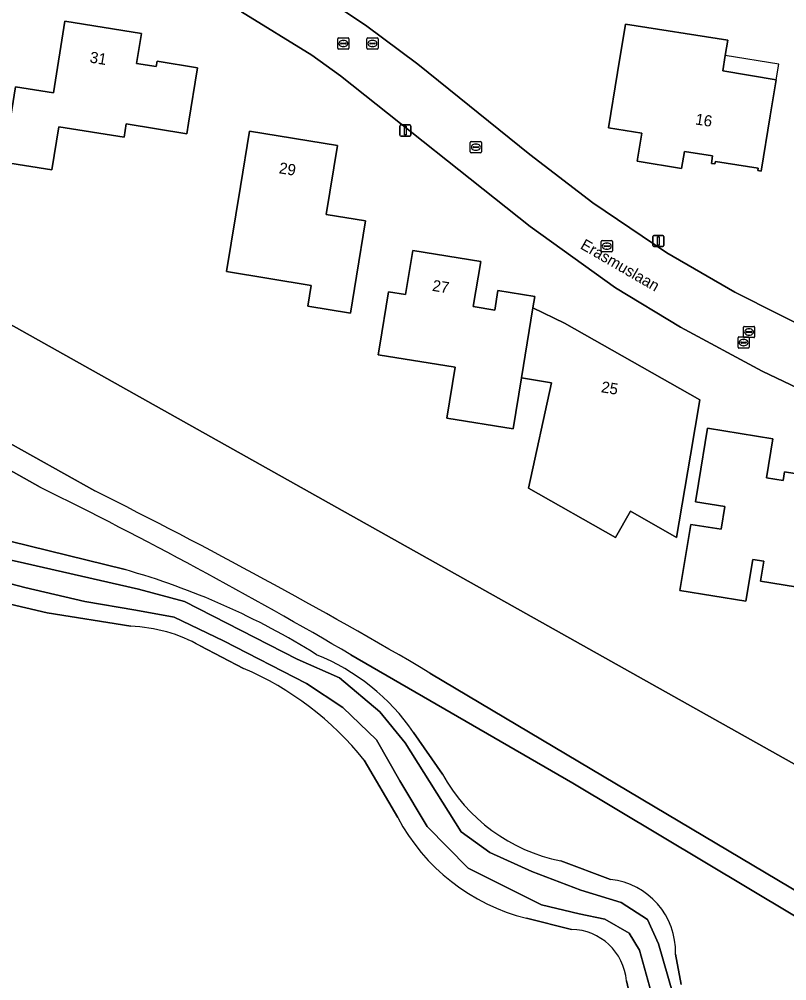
# Model space of a CAD drawing. Extents: x 163266 to 164362, y 381528 to 382286.
# Drawn here: x 163337.1 to 163405.5, y 381618 to 381703.7 of the extents above; entities that cross this region are included whole.
import ezdxf

# ---------------------------------------------------------------- set-up
doc = ezdxf.new("R2010")
doc.units = 0
for name, color, linetype in [('IMGEO_Erf', 7, 'Continuous'), ('IMGEO_Groenvoorziening', 7, 'Continuous'), ('IMGEO_Kolk', 7, 'Continuous'), ('IMGEO_Lichtmast', 7, 'Continuous'), ('IMGEO_Loofbos', 7, 'Continuous'), ('IMGEO_Oever', 7, 'Continuous'), ('IMGEO_Openbare_ruimte_label', 7, 'Continuous'), ('IMGEO_Pand', 7, 'Continuous'), ('IMGEO_Pand_nummerreeks', 7, 'Continuous'), ('IMGEO_Pand_overbouw', 7, 'Continuous'), ('IMGEO_Rijbaan_lokaal_open', 7, 'Continuous'), ('IMGEO_Rioolput', 7, 'Continuous'), ('IMGEO_Voetpad_halfverhard', 7, 'Continuous'), ('IMGEO_Waterloop', 7, 'Continuous')]:
    doc.layers.add(name, color=color, linetype=linetype)

msp = doc.modelspace()

# ---------------------------------------------------------------- linework, layer by layer
at = {"layer": 'IMGEO_Erf'}
for points in [[(163365.756, 381698.629), (163363.185, 381700.457), (163356.936, 381704.332), (163350.46, 381707.4), (163339.976, 381711.167), (163336.032, 381712.46), (163335.527, 381709.472), (163330.491, 381679.719), (163413.518, 381633.213), (163417.487, 381666.326), (163408.435, 381669.883), (163403.317, 381672.32), (163396.047, 381676.226), (163390.269, 381679.724), (163382.665, 381685.191)], [(163346.644, 381694.336), (163346.452, 381693.159), (163340.641, 381694.078), (163340.034, 381690.231), (163335.71, 381690.914), (163336.775, 381697.648), (163340.157, 381697.114), (163341.166, 381703.491), (163347.997, 381702.38), (163347.565, 381699.723), (163349.325, 381699.437), (163349.403, 381699.914), (163353.01, 381699.327), (163352.208, 381694.393), (163352.055, 381693.456)], [(163404.052, 381695.062), (163403.239, 381690.128), (163402.933, 381690.177), (163402.968, 381690.395), (163399.155, 381690.993), (163399.12, 381690.775), (163398.804, 381690.824), (163398.91, 381691.496), (163396.41, 381691.888), (163396.151, 381690.375), (163392.195, 381691.019), (163392.599, 381693.497), (163389.642, 381693.981), (163390.449, 381698.916), (163391.151, 381703.208), (163400.265, 381701.788), (163400.042, 381700.436), (163399.814, 381699.055), (163404.58, 381698.27)], [(163356.825, 381688.754), (163357.627, 381693.689), (163365.48, 381692.412), (163364.482, 381686.277), (163367.969, 381685.71), (163367.167, 381680.776), (163366.63, 381677.477), (163362.839, 381678.094), (163363.141, 381679.945), (163355.592, 381681.173)], [(163372.194, 381683.069), (163378.24, 381682.086), (163377.585, 381678.061), (163379.493, 381677.751), (163379.776, 381679.491), (163383.058, 381678.957), (163382.897, 381677.96), (163385.718, 381676.59), (163397.763, 381669.745), (163396.932, 381664.815), (163395.696, 381657.489), (163391.587, 381659.824), (163390.253, 381657.476), (163382.512, 381661.875), (163384.558, 381671.265), (163381.875, 381671.701), (163381.133, 381667.162), (163375.217, 381668.124), (163375.959, 381672.664), (163369.117, 381673.777), (163369.225, 381674.44), (163370.027, 381679.375), (163371.552, 381679.127)], [(163398.443, 381667.228), (163404.288, 381666.278), (163403.724, 381662.807), (163405.195, 381662.568), (163405.322, 381663.35), (163411.028, 381662.422), (163410.226, 381657.488), (163409.428, 381652.586), (163403.19, 381653.601), (163403.479, 381655.377), (163402.49, 381655.538), (163401.884, 381651.81), (163396, 381652.767), (163396.959, 381658.661), (163399.667, 381658.22), (163399.997, 381660.25), (163397.377, 381660.676), (163397.64, 381662.293)]]:
    msp.add_lwpolyline(points, close=True, dxfattribs=at)
msp.add_lwpolyline([(163362.159, 381707.029), (163367.988, 381703.121), (163372.635, 381699.671), (163382.632, 381691.621), (163388.244, 381687.318), (163394.839, 381682.863), (163400.907, 381679.343), (163408.849, 381675.346), (163417.211, 381671.729), (163424.267, 381669.269), (163427.133, 381684.771), (163440.874, 381701.897), (163439.197, 381704.593)], dxfattribs=at)
at = {"layer": 'IMGEO_Groenvoorziening'}
for points in [[(163436.867, 381653.511), (163434.459, 381661.492), (163434.132, 381661.576), (163425.073, 381663.899), (163418.018, 381666.117), (163417.487, 381666.326), (163413.518, 381633.213), (163330.491, 381679.719), (163330.491, 381679.717), (163309.778, 381684.922), (163308.444, 381681.187), (163327.231, 381670.924), (163343.841, 381661.648)], [(163373.718, 381645.415), (163411.368, 381623.007)]]:
    msp.add_lwpolyline(points, dxfattribs=at)
msp.add_arc((163123.26, 381220.055), 493.62, 59.50979, 63.45729, dxfattribs=at)
at = {"layer": 'IMGEO_Kolk'}
for p, q in [((163365.501, 381701.074), (163365.501, 381701.926)), ((163365.576, 381702), (163366.428, 381702)), ((163365.76, 381701.494), (163365.76, 381701.506)), ((163366.198, 381701.457), (163365.8, 381701.457)), ((163365.803, 381701.543), (163366.201, 381701.543)), ((163365.989, 381701.78), (163366.014, 381701.78)), ((163366.244, 381701.506), (163366.244, 381701.494)), ((163366.502, 381701.926), (163366.502, 381701.074)), ((163366.428, 381701), (163365.576, 381701)), ((163366.012, 381701.22), (163365.987, 381701.22)), ((163377.386, 381692.764), (163378.238, 381692.764)), ((163377.311, 381691.838), (163377.311, 381692.69)), ((163377.57, 381692.258), (163377.57, 381692.27)), ((163378.008, 381692.221), (163377.61, 381692.221)), ((163377.613, 381692.307), (163378.011, 381692.307)), ((163377.822, 381691.984), (163377.797, 381691.984)), ((163377.799, 381692.544), (163377.824, 381692.544)), ((163378.054, 381692.27), (163378.054, 381692.258)), ((163378.312, 381692.69), (163378.312, 381691.838)), ((163378.238, 381691.764), (163377.386, 381691.764)), ((163388.979, 381683.02), (163388.979, 381683.872)), ((163389.054, 381683.946), (163389.906, 381683.946)), ((163389.238, 381683.44), (163389.238, 381683.452)), ((163389.676, 381683.403), (163389.278, 381683.403)), ((163389.281, 381683.489), (163389.679, 381683.489)), ((163389.467, 381683.726), (163389.492, 381683.726)), ((163389.722, 381683.452), (163389.722, 381683.44)), ((163389.98, 381683.872), (163389.98, 381683.02)), ((163389.906, 381682.946), (163389.054, 381682.946)), ((163389.49, 381683.166), (163389.465, 381683.166)), ((163401.658, 381675.373), (163401.658, 381676.225)), ((163401.733, 381676.299), (163402.585, 381676.299)), ((163401.917, 381675.793), (163401.917, 381675.805)), ((163402.355, 381675.756), (163401.957, 381675.756)), ((163401.96, 381675.842), (163402.358, 381675.842)), ((163402.146, 381676.079), (163402.171, 381676.079)), ((163402.401, 381675.805), (163402.401, 381675.793)), ((163402.659, 381676.225), (163402.659, 381675.373)), ((163402.585, 381675.299), (163401.733, 381675.299)), ((163402.169, 381675.519), (163402.144, 381675.519))]:
    msp.add_line(p, q, dxfattribs=at)
for points in [[(163365.501, 381701.074), (163365.501, 381701.926)], [(163365.576, 381702), (163366.428, 381702)], [(163366.502, 381701.926), (163366.502, 381701.074)], [(163366.428, 381701), (163365.576, 381701)], [(163377.386, 381692.764), (163378.238, 381692.764)], [(163377.311, 381691.838), (163377.311, 381692.69)], [(163378.312, 381692.69), (163378.312, 381691.838)], [(163378.238, 381691.764), (163377.386, 381691.764)], [(163388.979, 381683.02), (163388.979, 381683.872)], [(163389.054, 381683.946), (163389.906, 381683.946)], [(163389.98, 381683.872), (163389.98, 381683.02)], [(163389.906, 381682.946), (163389.054, 381682.946)], [(163401.658, 381675.373), (163401.658, 381676.225)], [(163401.733, 381676.299), (163402.585, 381676.299)], [(163402.659, 381676.225), (163402.659, 381675.373)], [(163402.585, 381675.299), (163401.733, 381675.299)]]:
    msp.add_lwpolyline(points, dxfattribs=at)
for centre, radius, start, end in [((163365.578, 381701.924), 0.0765, 91.55205, 178.44795), ((163365.578, 381701.924), 0.0765, 91.55205, 178.44795), ((163365.8, 381701.503), 0.0403, 85.87752, 175.75265), ((163365.797, 381701.493), 0.0366, 178.93798, 274.71019), ((163366.201, 381701.5), 0.043, 264.86636, 352.45326), ((163366.205, 381701.505), 0.0386, 1.73085, 96.63898), ((163366.426, 381701.924), 0.0765, 1.55205, 88.44795), ((163366.426, 381701.924), 0.0765, 1.55205, 88.44795), ((163365.578, 381701.076), 0.0765, 181.55205, 268.44795), ((163365.578, 381701.076), 0.0765, 181.55205, 268.44795), ((163366.426, 381701.076), 0.0765, 271.55205, 358.44795), ((163366.426, 381701.076), 0.0765, 271.55205, 358.44795), ((163377.388, 381692.688), 0.0765, 91.55205, 178.44795), ((163377.388, 381692.688), 0.0765, 91.55205, 178.44795), ((163378.236, 381692.688), 0.0765, 1.55205, 88.44795), ((163378.236, 381692.688), 0.0765, 1.55205, 88.44795), ((163377.61, 381692.267), 0.0403, 85.87752, 175.75265), ((163377.607, 381692.257), 0.0366, 178.93798, 274.71019), ((163378.011, 381692.264), 0.043, 264.86636, 352.45326), ((163378.015, 381692.269), 0.0386, 1.73085, 96.63898), ((163377.388, 381691.84), 0.0765, 181.55205, 268.44795), ((163377.388, 381691.84), 0.0765, 181.55205, 268.44795), ((163378.236, 381691.84), 0.0765, 271.55205, 358.44795), ((163378.236, 381691.84), 0.0765, 271.55205, 358.44795), ((163389.056, 381683.87), 0.0765, 91.55205, 178.44795), ((163389.056, 381683.87), 0.0765, 91.55205, 178.44795), ((163389.278, 381683.449), 0.0403, 85.87752, 175.75265), ((163389.275, 381683.439), 0.0366, 178.93798, 274.71019), ((163389.679, 381683.446), 0.043, 264.86636, 352.45326), ((163389.683, 381683.451), 0.0386, 1.73085, 96.63898), ((163389.904, 381683.87), 0.0765, 1.55205, 88.44795), ((163389.904, 381683.87), 0.0765, 1.55205, 88.44795), ((163389.056, 381683.022), 0.0765, 181.55205, 268.44795), ((163389.056, 381683.022), 0.0765, 181.55205, 268.44795), ((163389.904, 381683.022), 0.0765, 271.55205, 358.44795), ((163389.904, 381683.022), 0.0765, 271.55205, 358.44795), ((163401.735, 381676.223), 0.0765, 91.55205, 178.44795), ((163401.735, 381676.223), 0.0765, 91.55205, 178.44795), ((163401.957, 381675.802), 0.0403, 85.87752, 175.75265), ((163401.954, 381675.792), 0.0366, 178.93798, 274.71019), ((163402.358, 381675.799), 0.043, 264.86636, 352.45326), ((163402.362, 381675.804), 0.0386, 1.73085, 96.63898), ((163402.583, 381676.223), 0.0765, 1.55205, 88.44795), ((163402.583, 381676.223), 0.0765, 1.55205, 88.44795), ((163401.735, 381675.375), 0.0765, 181.55205, 268.44795), ((163401.735, 381675.375), 0.0765, 181.55205, 268.44795), ((163402.583, 381675.375), 0.0765, 271.55205, 358.44795), ((163402.583, 381675.375), 0.0765, 271.55205, 358.44795)]:
    msp.add_arc(centre, radius, start, end, dxfattribs=at)
for centre, major_axis, ratio, start_param, end_param in [((163365.988, 381701.5), (-0.387, 0.002), 0.722429, 4.712389, 7.853982), ((163366.013, 381701.5), (-0.39, 0.002), 0.717154, 1.570796, 4.712389), ((163377.798, 381692.264), (-0.387, 0.002), 0.722429, 4.712389, 7.853982), ((163377.823, 381692.264), (-0.39, 0.002), 0.717154, 1.570796, 4.712389), ((163389.466, 381683.446), (-0.387, 0.002), 0.722429, 4.712389, 7.853982), ((163389.491, 381683.446), (-0.39, 0.002), 0.717154, 1.570796, 4.712389), ((163402.145, 381675.799), (-0.387, 0.002), 0.722429, 4.712389, 7.853982), ((163402.17, 381675.799), (-0.39, 0.002), 0.717154, 1.570796, 4.712389)]:
    msp.add_ellipse(centre, major_axis=major_axis, ratio=ratio, start_param=start_param, end_param=end_param, dxfattribs=at)
at = {"layer": 'IMGEO_Lichtmast'}
for p, q in [((163371.04, 381693.347), (163371.04, 381694.147)), ((163371.04, 381694.147), (163371.04, 381693.347)), ((163371.14, 381694.247), (163371.93, 381694.247)), ((163371.93, 381694.247), (163371.14, 381694.247)), ((163372.03, 381694.147), (163372.03, 381693.347)), ((163372.03, 381693.347), (163372.03, 381694.147)), ((163371.93, 381693.247), (163371.14, 381693.247)), ((163371.14, 381693.247), (163371.93, 381693.247)), ((163393.573, 381683.508), (163393.573, 381684.308)), ((163393.573, 381684.308), (163393.573, 381683.508)), ((163393.673, 381684.408), (163394.463, 381684.408)), ((163394.463, 381684.408), (163393.673, 381684.408)), ((163394.563, 381684.308), (163394.563, 381683.508)), ((163394.563, 381683.508), (163394.563, 381684.308)), ((163394.463, 381683.408), (163393.673, 381683.408)), ((163393.673, 381683.408), (163394.463, 381683.408))]:
    msp.add_line(p, q, dxfattribs=at)
for points in [[(163371.46, 381694.122), (163371.61, 381694.122), (163371.61, 381693.372), (163371.46, 381693.372), (163371.46, 381694.122)], [(163393.993, 381684.283), (163394.143, 381684.283), (163394.143, 381683.533), (163393.993, 381683.533), (163393.993, 381684.283)]]:
    msp.add_lwpolyline(points, dxfattribs=at)
for centre, start, end in [((163371.14, 381694.147), 90, 180), ((163371.14, 381694.147), 90, 180), ((163371.93, 381694.147), 0, 90), ((163371.93, 381694.147), 360, 90), ((163371.14, 381693.347), 180, 270), ((163371.14, 381693.347), 180, 270), ((163371.93, 381693.347), 270, 0), ((163371.93, 381693.347), 270, 0), ((163393.673, 381684.308), 90, 180), ((163393.673, 381684.308), 90, 180), ((163394.463, 381684.308), 0, 90), ((163394.463, 381684.308), 360, 90), ((163393.673, 381683.508), 180, 270), ((163393.673, 381683.508), 180, 270), ((163394.463, 381683.508), 270, 0), ((163394.463, 381683.508), 270, 0)]:
    msp.add_arc(centre, 0.1, start, end, dxfattribs=at)
at = {"layer": 'IMGEO_Loofbos'}
for points in [[(163338.965, 381661.969), (163326.867, 381668.777)], [(163325.312, 381659.673), (163336.263, 381657.151), (163346.543, 381654.627)], [(163347.051, 381649.58), (163339.603, 381650.774), (163326.647, 381653.81)], [(163357.098, 381645.834), (163353.252, 381647.836)], [(163413.891, 381619.182), (163386.457, 381635.598), (163366.682, 381647.039)], [(163372.261, 381640.125), (163374.835, 381636.416)], [(163370.849, 381632.558), (163367.857, 381637.652)], [(163385.374, 381628.684), (163389.801, 381627.03)], [(163386.339, 381622.575), (163382.332, 381623.567)], [(163395.601, 381620.379), (163396.121, 381617.655)], [(163392.272, 381613.511), (163391.237, 381618)]]:
    msp.add_lwpolyline(points, dxfattribs=at)
for centre, radius, start, end in [((163145.282, 381269.212), 437.917, 59.63052, 63.75046), ((163328.351, 381590.591), 66.57, 58.009, 74.14077), ((163346.539, 381635.864), 13.726, 60.72024, 87.86302), ((163356.413, 381629.205), 19.246, 34.56865, 68.01154), ((163346.253, 381620.408), 27.642, 38.59586, 66.89965), ((163388.421, 381643.886), 15.504, 208.80296, 258.66532), ((163386.597, 381640.842), 17.794, 207.74636, 256.13292), ((163389.127, 381620.588), 6.477, 358.15027, 84.0298), ((163386.248, 381617.568), 5.008, 4.94558, 88.96012)]:
    msp.add_arc(centre, radius, start, end, dxfattribs=at)
at = {"layer": 'IMGEO_Oever'}
for points in [[(163346.543, 381654.627), (163336.263, 381657.151), (163325.312, 381659.673)], [(163329.201, 381657.083), (163337.588, 381655.193), (163347.736, 381652.879), (163351.855, 381651.775), (163361.876, 381646.637), (163365.656, 381644.981), (163369.265, 381641.945), (163371.516, 381639.206), (163376.505, 381631.266), (163379.053, 381629.44), (163382.789, 381627.741), (163387.163, 381626.085), (163390.772, 381624.981), (163393.108, 381623.452), (163394.085, 381621.287), (163396.632, 381612.455)], [(163393.888, 381615.39), (163392.402, 381620.74), (163391.468, 381622.226), (163389.302, 381623.5), (163387.009, 381623.967), (163383.655, 381624.774), (163377.115, 381628.044), (163373.464, 381631.738), (163371.043, 381635.814), (163368.962, 381639.466), (163365.948, 381642.354), (163362.72, 381644.477), (163355.311, 381648.298), (163350.916, 381650.379), (163347.519, 381651.016), (163342.975, 381651.802), (163337.609, 381653.049), (163332.699, 381654.307)], [(163326.647, 381653.81), (163339.603, 381650.774), (163347.051, 381649.58)], [(163353.252, 381647.836), (163357.098, 381645.834)], [(163374.835, 381636.416), (163372.261, 381640.125)], [(163367.857, 381637.652), (163370.849, 381632.558)], [(163389.801, 381627.03), (163385.374, 381628.684)], [(163382.332, 381623.567), (163386.339, 381622.575)], [(163396.121, 381617.655), (163395.601, 381620.379)], [(163391.237, 381618), (163392.272, 381613.511)]]:
    msp.add_lwpolyline(points, dxfattribs=at)
for centre, radius, start, end in [((163328.351, 381590.591), 66.57, 58.009, 74.14077), ((163346.539, 381635.864), 13.726, 60.72024, 87.86302), ((163356.413, 381629.205), 19.246, 34.56865, 68.01154), ((163346.253, 381620.408), 27.642, 38.59586, 66.89965), ((163388.421, 381643.886), 15.504, 208.80296, 258.66532), ((163386.597, 381640.842), 17.794, 207.74636, 256.13292), ((163389.127, 381620.588), 6.477, 358.15027, 84.0298), ((163386.248, 381617.568), 5.008, 4.94558, 88.96012)]:
    msp.add_arc(centre, radius, start, end, dxfattribs=at)
at = {"layer": 'IMGEO_Pand'}
for points in [[(163352.208, 381694.393), (163353.01, 381699.327), (163349.403, 381699.914), (163349.325, 381699.437), (163347.565, 381699.723), (163347.997, 381702.38), (163341.166, 381703.491), (163340.157, 381697.114), (163336.775, 381697.648), (163335.71, 381690.914), (163340.034, 381690.231), (163340.641, 381694.078), (163346.452, 381693.159), (163346.644, 381694.336), (163352.055, 381693.456)], [(163404.052, 381695.062), (163404.58, 381698.27), (163399.814, 381699.055), (163400.042, 381700.436), (163400.265, 381701.788), (163391.151, 381703.208), (163390.449, 381698.916), (163389.642, 381693.981), (163392.599, 381693.497), (163392.195, 381691.019), (163396.151, 381690.375), (163396.41, 381691.888), (163398.91, 381691.496), (163398.804, 381690.824), (163399.12, 381690.775), (163399.155, 381690.993), (163402.968, 381690.395), (163402.933, 381690.177), (163403.239, 381690.128)], [(163367.167, 381680.776), (163367.969, 381685.71), (163364.482, 381686.277), (163365.48, 381692.412), (163357.627, 381693.689), (163356.825, 381688.754), (163355.592, 381681.173), (163363.141, 381679.945), (163362.839, 381678.094), (163366.63, 381677.477)], [(163381.875, 381671.701), (163382.897, 381677.96), (163383.058, 381678.957), (163379.776, 381679.491), (163379.493, 381677.751), (163377.585, 381678.061), (163378.24, 381682.086), (163372.194, 381683.069), (163371.552, 381679.127), (163370.027, 381679.375), (163369.225, 381674.44), (163369.117, 381673.777), (163375.959, 381672.664), (163375.217, 381668.124), (163381.133, 381667.162)], [(163397.763, 381669.745), (163385.718, 381676.59), (163382.897, 381677.96), (163381.875, 381671.701), (163384.558, 381671.265), (163382.512, 381661.875), (163390.253, 381657.476), (163391.587, 381659.824), (163395.696, 381657.489), (163396.932, 381664.815)], [(163410.226, 381657.488), (163411.028, 381662.422), (163405.322, 381663.35), (163405.195, 381662.568), (163403.724, 381662.807), (163404.288, 381666.278), (163398.443, 381667.228), (163397.64, 381662.293), (163397.377, 381660.676), (163399.997, 381660.25), (163399.667, 381658.22), (163396.959, 381658.661), (163396, 381652.767), (163401.884, 381651.81), (163402.49, 381655.538), (163403.479, 381655.377), (163403.19, 381653.601), (163409.428, 381652.586)]]:
    msp.add_lwpolyline(points, close=True, dxfattribs=at)
at = {"layer": 'IMGEO_Pand_overbouw'}
msp.add_lwpolyline([(163404.58, 381698.27), (163404.808, 381699.651), (163400.042, 381700.436), (163399.814, 381699.055)], close=True, dxfattribs=at)
at = {"layer": 'IMGEO_Rijbaan_lokaal_open'}
for points in [[(163372.635, 381699.671), (163367.988, 381703.121), (163362.159, 381707.029), (163355.051, 381710.889), (163351.762, 381712.267), (163336.795, 381717.345), (163328.318, 381720.152), (163325.867, 381721.029)], [(163356.936, 381704.332), (163363.185, 381700.457), (163365.756, 381698.629), (163382.665, 381685.191), (163390.269, 381679.724), (163396.047, 381676.226), (163403.317, 381672.32), (163408.435, 381669.883), (163417.487, 381666.326), (163418.018, 381666.117), (163425.073, 381663.899), (163434.132, 381661.576), (163435.271, 381666.401), (163435.001, 381666.457), (163432.675, 381666.933), (163424.267, 381669.269), (163417.211, 381671.729), (163408.849, 381675.346), (163400.907, 381679.343), (163394.839, 381682.863), (163388.244, 381687.318), (163382.632, 381691.621), (163372.635, 381699.671)]]:
    msp.add_lwpolyline(points, dxfattribs=at)
at = {"layer": 'IMGEO_Rioolput'}
for p, q in [((163368.098, 381701.073), (163368.098, 381701.925)), ((163368.173, 381701.999), (163369.025, 381701.999)), ((163368.357, 381701.493), (163368.357, 381701.505)), ((163368.795, 381701.456), (163368.397, 381701.456)), ((163368.4, 381701.542), (163368.798, 381701.542)), ((163368.586, 381701.779), (163368.611, 381701.779)), ((163368.841, 381701.505), (163368.841, 381701.493)), ((163369.099, 381701.925), (163369.099, 381701.073)), ((163369.025, 381700.999), (163368.173, 381700.999)), ((163368.609, 381701.219), (163368.584, 381701.219)), ((163401.176, 381674.432), (163401.176, 381675.284)), ((163401.251, 381675.358), (163402.103, 381675.358)), ((163401.435, 381674.852), (163401.435, 381674.864)), ((163401.873, 381674.815), (163401.475, 381674.815)), ((163401.478, 381674.901), (163401.876, 381674.901)), ((163401.664, 381675.138), (163401.689, 381675.138)), ((163401.919, 381674.864), (163401.919, 381674.852)), ((163402.177, 381675.284), (163402.177, 381674.432)), ((163402.103, 381674.358), (163401.251, 381674.358)), ((163401.687, 381674.578), (163401.662, 381674.578))]:
    msp.add_line(p, q, dxfattribs=at)
for points in [[(163368.098, 381701.073), (163368.098, 381701.925)], [(163368.173, 381701.999), (163369.025, 381701.999)], [(163369.099, 381701.925), (163369.099, 381701.073)], [(163369.025, 381700.999), (163368.173, 381700.999)], [(163401.176, 381674.432), (163401.176, 381675.284)], [(163401.251, 381675.358), (163402.103, 381675.358)], [(163402.177, 381675.284), (163402.177, 381674.432)], [(163402.103, 381674.358), (163401.251, 381674.358)]]:
    msp.add_lwpolyline(points, dxfattribs=at)
for centre, radius, start, end in [((163368.175, 381701.923), 0.0765, 91.55205, 178.44795), ((163368.175, 381701.923), 0.0765, 91.55205, 178.44795), ((163368.397, 381701.502), 0.0403, 85.87752, 175.75265), ((163368.394, 381701.492), 0.0366, 178.93798, 274.71019), ((163368.798, 381701.499), 0.043, 264.86636, 352.45326), ((163368.802, 381701.504), 0.0386, 1.73085, 96.63898), ((163369.023, 381701.923), 0.0765, 1.55205, 88.44795), ((163369.023, 381701.923), 0.0765, 1.55205, 88.44795), ((163368.175, 381701.075), 0.0765, 181.55205, 268.44795), ((163368.175, 381701.075), 0.0765, 181.55205, 268.44795), ((163369.023, 381701.075), 0.0765, 271.55205, 358.44795), ((163369.023, 381701.075), 0.0765, 271.55205, 358.44795), ((163401.253, 381675.282), 0.0765, 91.55205, 178.44795), ((163401.253, 381675.282), 0.0765, 91.55205, 178.44795), ((163401.475, 381674.861), 0.0403, 85.87752, 175.75265), ((163401.472, 381674.851), 0.0366, 178.93798, 274.71019), ((163401.876, 381674.858), 0.043, 264.86636, 352.45326), ((163401.88, 381674.863), 0.0386, 1.73085, 96.63898), ((163402.101, 381675.282), 0.0765, 1.55205, 88.44795), ((163402.101, 381675.282), 0.0765, 1.55205, 88.44795), ((163401.253, 381674.434), 0.0765, 181.55205, 268.44795), ((163401.253, 381674.434), 0.0765, 181.55205, 268.44795), ((163402.101, 381674.434), 0.0765, 271.55205, 358.44795), ((163402.101, 381674.434), 0.0765, 271.55205, 358.44795)]:
    msp.add_arc(centre, radius, start, end, dxfattribs=at)
for centre, major_axis, ratio, start_param, end_param in [((163368.585, 381701.499), (-0.387, 0.002), 0.722429, 4.712389, 7.853982), ((163368.61, 381701.499), (-0.39, 0.002), 0.717154, 1.570796, 4.712389), ((163401.663, 381674.858), (-0.387, 0.002), 0.722429, 4.712389, 7.853982), ((163401.688, 381674.858), (-0.39, 0.002), 0.717154, 1.570796, 4.712389)]:
    msp.add_ellipse(centre, major_axis=major_axis, ratio=ratio, start_param=start_param, end_param=end_param, dxfattribs=at)
at = {"layer": 'IMGEO_Voetpad_halfverhard'}
for points in [[(163343.841, 381661.648), (163327.231, 381670.924), (163308.444, 381681.187), (163303.67, 381683.795), (163302.455, 381684.459), (163300.911, 381685.302), (163299.858, 381683.396), (163302.599, 381681.913), (163307.547, 381679.234), (163318.843, 381673.12), (163326.867, 381668.777), (163338.965, 381661.969)], [(163366.682, 381647.039), (163386.457, 381635.598), (163413.891, 381619.182), (163429.218, 381608.183), (163438.464, 381600.706), (163438.809, 381600.427)], [(163411.368, 381623.007), (163373.718, 381645.415)]]:
    msp.add_lwpolyline(points, dxfattribs=at)
for centre, radius, start, end in [((163145.282, 381269.212), 437.917, 59.63052, 63.75046), ((163123.26, 381220.055), 493.62, 59.50979, 63.45729)]:
    msp.add_arc(centre, radius, start, end, dxfattribs=at)
at = {"layer": 'IMGEO_Waterloop'}
for points in [[(163396.632, 381612.455), (163394.085, 381621.287), (163393.108, 381623.452), (163390.772, 381624.981), (163387.163, 381626.085), (163382.789, 381627.741), (163379.053, 381629.44), (163376.505, 381631.266), (163371.516, 381639.206), (163369.265, 381641.945), (163365.656, 381644.981), (163361.876, 381646.637), (163351.855, 381651.775), (163347.736, 381652.879), (163337.588, 381655.193), (163329.201, 381657.083)], [(163332.699, 381654.307), (163337.609, 381653.049), (163342.975, 381651.802), (163347.519, 381651.016), (163350.916, 381650.379), (163355.311, 381648.298), (163362.72, 381644.477), (163365.948, 381642.354), (163368.962, 381639.466), (163371.043, 381635.814), (163373.464, 381631.738), (163377.115, 381628.044), (163383.655, 381624.774), (163387.009, 381623.967), (163389.302, 381623.5), (163391.468, 381622.226), (163392.402, 381620.74), (163393.888, 381615.39)]]:
    msp.add_lwpolyline(points, dxfattribs=at)

# ---------------------------------------------------------------- texts
at = {"layer": 'IMGEO_Openbare_ruimte_label'}
msp.add_text('Erasmuslaan', height=1, rotation=329.94968, dxfattribs=at).set_placement((163387.044, 381683.274))
at = {"layer": 'IMGEO_Pand_nummerreeks'}
for s, rotation, p in [('31', 350.76225, (163343.351, 381699.812)), ('16', 351.09051, (163397.323, 381694.295)), ('29', 350.76381, (163360.211, 381689.946)), ('27', 350.76527, (163373.875, 381679.473)), ('25', 350.72381, (163388.929, 381670.438))]:
    msp.add_text(s, height=1, rotation=rotation, dxfattribs=at).set_placement(p)

doc.saveas('drawing.dxf')
